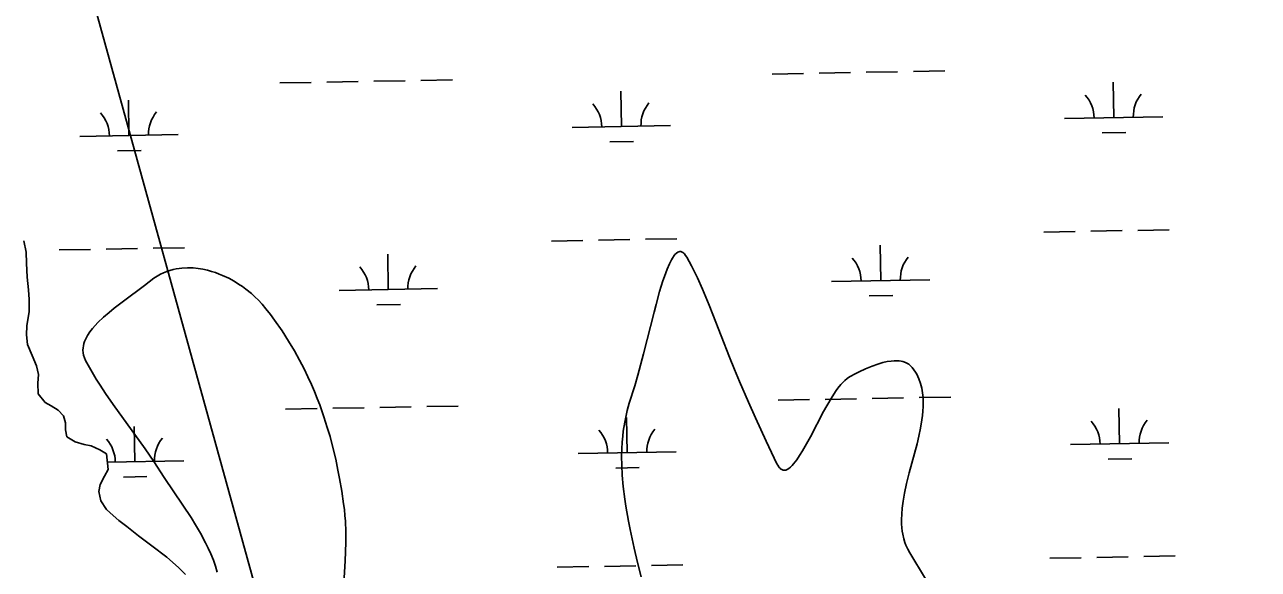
# Model space of a CAD drawing. Extents: x 3925854 to 3964121, y 224593 to 250589.
# Drawn here: x 3948807 to 3950065, y 236945 to 237500 of the extents above; entities that cross this region are included whole.
import ezdxf

# ---------------------------------------------------------------- set-up
doc = ezdxf.new("R2010")
doc.units = 0
for name, color, linetype in [('V-SITE-VEGE', 7, 'Continuous'), ('V-UTIL-LINE', 7, 'Continuous'), ('V-WETL-SWMP', 7, 'Continuous')]:
    doc.layers.add(name, color=color, linetype=linetype)

msp = doc.modelspace()

# ---------------------------------------------------------------- linework, layer by layer
at = {"layer": 'V-SITE-VEGE'}
for points in [[(3949435.383, 236937.077), (3949431.775, 236951.594), (3949428.398, 236966.069), (3949424.199, 236985.189), (3949422.516, 236993.619), (3949419.796, 237009.003), (3949418.739, 237016.011), (3949417.117, 237029.19), (3949416.138, 237040.753), (3949415.667, 237050.887), (3949415.585, 237059.761), (3949415.784, 237067.529), (3949416.185, 237074.322), (3949416.716, 237080.267), (3949417.326, 237085.465), (3949418.735, 237094.552), (3949420.093, 237101.36), (3949421.291, 237106.457), (3949423.382, 237114.092), (3949429.117, 237131.82), (3949432.211, 237142.541), (3949437.943, 237164.397), (3949448.628, 237206.967), (3949450.657, 237214.672), (3949454.366, 237227.979), (3949457.647, 237238.68), (3949459.142, 237243.149), (3949461.866, 237250.542), (3949464.273, 237256.17), (3949466.394, 237260.36), (3949467.361, 237262.007), (3949469.118, 237264.567), (3949469.917, 237265.534), (3949471.418, 237267.006), (3949472.733, 237267.92), (3949473.886, 237268.411), (3949474.898, 237268.6), (3949475.782, 237268.575), (3949476.558, 237268.401), (3949477.918, 237267.75), (3949478.94, 237266.961), (3949479.708, 237266.197), (3949480.861, 237264.766), (3949482.014, 237262.984), (3949486.921, 237254.055), (3949489.956, 237247.995), (3949492.801, 237241.982), (3949497.972, 237230.351), (3949504.721, 237214.092), (3949508.573, 237204.413), (3949525.467, 237160.977), (3949530.544, 237148.282), (3949535.631, 237136.073), (3949544.82, 237114.918), (3949551.915, 237099.031), (3949562.814, 237075.395), (3949573.927, 237052.267), (3949574.715, 237050.784), (3949576.312, 237048.464), (3949577.117, 237047.598), (3949577.928, 237046.908), (3949578.741, 237046.385), (3949579.556, 237046.019), (3949580.374, 237045.793), (3949581.191, 237045.703), (3949582.837, 237045.89), (3949584.478, 237046.506), (3949586.11, 237047.489), (3949587.728, 237048.779), (3949589.33, 237050.336), (3949590.913, 237052.101), (3949594.007, 237056.126), (3949597.001, 237060.594)], [(3948968.405, 237010.007), (3948949.405, 237038.077), (3948938.821, 237054.42), (3948929.992, 237067.4), (3948897.503, 237112.577), (3948889.7, 237123.837), (3948884.105, 237132.281), (3948880.095, 237138.615), (3948874.43, 237148.116), (3948869.267, 237157.625), (3948868.061, 237160.338), (3948867.248, 237162.966), (3948866.779, 237165.501), (3948866.609, 237167.953), (3948866.705, 237170.318), (3948867.029, 237172.606), (3948867.549, 237174.815), (3948868.239, 237176.952), (3948869.075, 237179.012), (3948871.098, 237182.926), (3948873.508, 237186.637), (3948876.157, 237190.098), (3948878.946, 237193.323), (3948881.805, 237196.328), (3948887.511, 237201.745), (3948893.157, 237206.609), (3948898.375, 237210.821), (3948907.886, 237218.092), (3948929.185, 237233.931), (3948938.946, 237241.539), (3948942.248, 237243.692), (3948945.541, 237245.531), (3948948.807, 237247.081), (3948952.043, 237248.376), (3948955.238, 237249.436), (3948958.378, 237250.286), (3948961.464, 237250.95), (3948964.489, 237251.443), (3948967.448, 237251.781), (3948973.252, 237252.064), (3948978.751, 237251.896), (3948983.943, 237251.374), (3948988.819, 237250.575), (3948993.39, 237249.561), (3948997.662, 237248.396), (3949001.644, 237247.112), (3949005.351, 237245.748), (3949008.793, 237244.335), (3949015.158, 237241.347), (3949020.596, 237238.387), (3949025.233, 237235.553), (3949029.183, 237232.895), (3949032.55, 237230.433), (3949038.213, 237225.858), (3949042.249, 237222.21), (3949045.147, 237219.364), (3949049.266, 237214.926), (3949053.091, 237210.303), (3949057.609, 237204.389), (3949061.83, 237198.648), (3949069.457, 237187.667), (3949076.228, 237177.152), (3949082.151, 237167.252), (3949087.34, 237157.932), (3949091.903, 237149.154), (3949095.925, 237140.89), (3949099.475, 237133.11), (3949102.618, 237125.786), (3949105.406, 237118.893), (3949107.886, 237112.405), (3949112.199, 237100.17), (3949115.631, 237089.385), (3949118.388, 237079.889), (3949120.62, 237071.529), (3949124.149, 237056.781), (3949126.5, 237045.617), (3949128.112, 237037.186), (3949130.299, 237024.437), (3949132.238, 237011.563), (3949133.006, 237005.466), (3949133.592, 236999.554), (3949134.016, 236993.817), (3949134.481, 236982.686), (3949134.536, 236972.233), (3949134.305, 236962.419), (3949133.881, 236953.212), (3949132.685, 236935.924)], [(3949624.778, 237111.45), (3949630.23, 237120.597), (3949634.412, 237126.89), (3949636.118, 237129.235), (3949639.1, 237132.983), (3949641.332, 237135.455), (3949642.999, 237137.104), (3949645.49, 237139.217), (3949647.97, 237140.864), (3949654.306, 237144.306), (3949657.657, 237146.004), (3949664.307, 237149.123), (3949670.795, 237151.808), (3949676.664, 237153.889), (3949681.846, 237155.394), (3949686.335, 237156.406), (3949690.189, 237157.004), (3949693.468, 237157.276), (3949696.245, 237157.303), (3949698.592, 237157.147), (3949700.571, 237156.867), (3949702.238, 237156.504), (3949704.994, 237155.589), (3949706.915, 237154.653), (3949708.267, 237153.803), (3949710.133, 237152.279), (3949711.796, 237150.438), (3949713.485, 237148.132), (3949714.999, 237145.81), (3949716.344, 237143.471), (3949717.534, 237141.122), (3949718.579, 237138.765), (3949720.287, 237134.005), (3949721.524, 237129.245), (3949722.353, 237124.504), (3949722.841, 237119.8), (3949723.033, 237115.145), (3949722.982, 237110.549), (3949722.724, 237106.021), (3949722.298, 237101.573), (3949721.735, 237097.206), (3949720.27, 237088.611), (3949718.534, 237080.417), (3949716.664, 237072.641), (3949708.8, 237043.074), (3949706.035, 237032), (3949703.946, 237022.397), (3949702.477, 237014.101), (3949701.544, 237006.945), (3949701.042, 237000.781), (3949700.88, 236995.47), (3949700.972, 236990.897), (3949701.247, 236986.954), (3949701.644, 236983.557), (3949702.119, 236980.62), (3949703.254, 236975.582), (3949704.374, 236971.885), (3949705.371, 236969.166), (3949707.139, 236965.168), (3949709.242, 236961.279), (3949725.218, 236934.759)], [(3949597.001, 237060.594), (3949599.926, 237065.385), (3949602.726, 237070.269), (3949607.938, 237079.878), (3949621.475, 237105.515), (3949624.778, 237111.45)], [(3949003.358, 236941.837), (3949001.627, 236947.999), (3948999.477, 236954.096), (3948996.86, 236960.425), (3948994.205, 236966.257), (3948991.559, 236971.642), (3948986.235, 236981.552), (3948981.248, 236990.047), (3948976.689, 236997.369), (3948968.405, 237010.007)]]:
    msp.add_lwpolyline(points, dxfattribs=at)
at = {"layer": 'V-UTIL-LINE'}
msp.add_lwpolyline([(3951084.343, 243921.319), (3947981.77, 238738.296), (3948844.302, 237642.921), (3949260.796, 236134.673), (3945931.135, 235655.081), (3945509.058, 234777.685), (3942603.575, 230254.808)], dxfattribs=at)
at = {"layer": 'V-WETL-SWMP'}
for p, q in [((3949211.095, 237443.177), (3949243.09, 237443.758)), ((3949568.944, 237449.683), (3949600.939, 237450.265)), ((3949616.936, 237450.556), (3949648.931, 237451.138)), ((3949664.928, 237451.429), (3949696.923, 237452.01)), ((3949712.92, 237452.301), (3949744.915, 237452.883)), ((3949067.119, 237440.559), (3949099.114, 237441.14)), ((3949115.111, 237441.431), (3949147.106, 237442.013)), ((3949163.103, 237442.304), (3949195.098, 237442.886)), ((3949415.3, 237396.139), (3949414.646, 237432.133)), ((3949917.125, 237405.264), (3949916.471, 237441.258)), ((3948913.475, 237387.014), (3948912.82, 237423.009)), ((3949867.133, 237404.355), (3949967.117, 237406.173)), ((3949365.308, 237395.23), (3949465.292, 237397.048)), ((3948863.483, 237386.105), (3948963.467, 237387.923)), ((3949403.583, 237380.493), (3949427.579, 237380.929)), ((3949905.408, 237389.617), (3949929.404, 237390.054)), ((3948901.757, 237371.368), (3948925.753, 237371.804)), ((3949391.995, 237280.264), (3949423.989, 237280.846)), ((3949439.987, 237281.137), (3949471.982, 237281.719)), ((3949845.828, 237288.516), (3949877.822, 237289.098)), ((3949893.82, 237289.389), (3949925.815, 237289.971)), ((3949941.812, 237290.262), (3949973.807, 237290.843)), ((3948842.178, 237270.267), (3948874.172, 237270.849)), ((3948890.17, 237271.14), (3948922.164, 237271.721)), ((3948938.162, 237272.012), (3948970.156, 237272.594)), ((3949344.003, 237279.392), (3949375.997, 237279.973)), ((3949679.635, 237239.057), (3949678.981, 237275.051)), ((3949177.81, 237229.932), (3949177.156, 237265.926)), ((3949127.819, 237229.023), (3949227.802, 237230.841)), ((3949629.644, 237238.148), (3949729.627, 237239.966)), ((3949667.918, 237223.41), (3949691.914, 237223.847)), ((3949166.093, 237214.286), (3949190.089, 237214.722)), ((3949574.992, 237117.063), (3949606.987, 237117.645)), ((3949622.984, 237117.936), (3949654.979, 237118.518)), ((3949670.976, 237118.809), (3949702.971, 237119.39)), ((3949718.968, 237119.681), (3949750.963, 237120.263)), ((3949073.167, 237107.939), (3949105.162, 237108.52)), ((3949121.159, 237108.811), (3949153.154, 237109.393)), ((3949169.151, 237109.684), (3949201.146, 237110.266)), ((3949217.143, 237110.556), (3949249.138, 237111.138)), ((3949923.173, 237072.644), (3949922.519, 237108.638)), ((3949421.348, 237063.519), (3949420.694, 237099.513)), ((3948919.523, 237054.394), (3948918.869, 237090.388)), ((3949873.181, 237071.735), (3949973.165, 237073.553)), ((3948891.412, 237053.883), (3948969.515, 237055.303)), ((3949371.356, 237062.61), (3949471.34, 237064.428)), ((3949911.456, 237056.997), (3949935.452, 237057.434)), ((3949409.631, 237047.873), (3949433.627, 237048.309)), ((3948907.806, 237038.748), (3948931.802, 237039.184)), ((3949851.876, 236955.896), (3949883.871, 236956.478)), ((3949899.868, 236956.769), (3949931.863, 236957.351)), ((3949947.86, 236957.642), (3949979.855, 236958.223)), ((3949350.051, 236946.772), (3949382.045, 236947.353)), ((3949398.043, 236947.644), (3949430.038, 236948.226)), ((3949446.035, 236948.517), (3949478.03, 236949.099))]:
    msp.add_line(p, q, dxfattribs=at)
msp.add_lwpolyline([(3948971.026, 236939.2), (3948964.085, 236946.487), (3948951.961, 236956.91), (3948936.881, 236968.529), (3948923.041, 236978.935), (3948911.172, 236988.38), (3948903.017, 236994.428), (3948897.324, 236999.521), (3948890.64, 237005.585), (3948884.662, 237014.599), (3948882.851, 237023.9), (3948884.005, 237031.025), (3948888.577, 237039.655), (3948892.188, 237046.314), (3948890.555, 237062.24), (3948883.888, 237066.587), (3948874.772, 237070.664), (3948867.645, 237072.063), (3948858.544, 237074.668), (3948850.154, 237079.733), (3948848.61, 237086.83), (3948848.783, 237093.945), (3948846.746, 237101.282), (3948841.293, 237106.868), (3948834.134, 237111.455), (3948827.968, 237114.826), (3948820.767, 237123.582), (3948820.412, 237134.37), (3948821.303, 237143.209), (3948819.249, 237152.263), (3948814.73, 237162.518), (3948809.955, 237173.752), (3948808.872, 237183.796), (3948809.516, 237192.878), (3948811.576, 237207.369), (3948811.694, 237219.879), (3948811.106, 237229.438), (3948809.745, 237242.669), (3948809.113, 237256.642), (3948808.753, 237267.921), (3948806.183, 237279.422)], dxfattribs=at)
for centre, start, end in [((3949360.058, 237395.61), 0.269879, 41.813537), ((3949470.525, 237397.618), 140.269876, 181.813534), ((3949861.883, 237404.734), 0.269879, 41.813537), ((3949972.35, 237406.743), 140.269876, 181.813534), ((3948858.233, 237386.485), 0.269879, 41.813537), ((3948968.7, 237388.494), 140.269876, 181.813534), ((3949624.393, 237238.527), 0.269879, 41.813537), ((3949734.861, 237240.536), 140.269876, 181.813534), ((3949122.568, 237229.403), 0.269879, 41.813537), ((3949233.036, 237231.411), 140.269876, 181.813534), ((3949867.931, 237072.114), 0.269879, 41.813537), ((3949978.398, 237074.123), 140.269876, 181.813534), ((3949366.106, 237062.99), 0.269879, 41.813537), ((3949476.573, 237064.998), 140.269876, 181.813534), ((3948864.281, 237053.865), 0.269879, 41.813537), ((3948974.748, 237055.873), 140.269876, 181.813534)]:
    msp.add_arc(centre, 35.246, start, end, dxfattribs=at)

doc.saveas('drawing.dxf')
